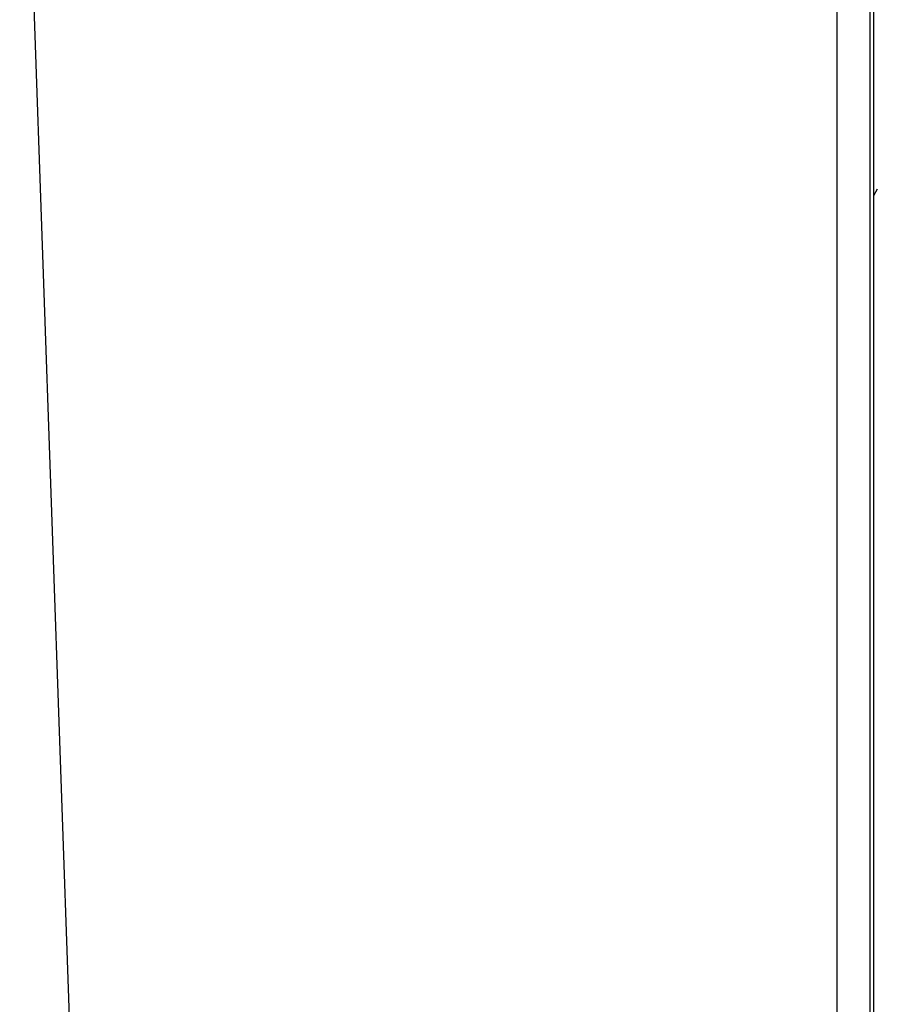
# Model space of a CAD drawing. Extents: x 1529 to 4201, y -422 to 622.
# Tile 269 of 460: x 2191.365 to 2191.96, y 490.974 to 491.657. Entities that reach past the tile are written whole.
import ezdxf

# ---------------------------------------------------------------- set-up
doc = ezdxf.new("R2010")
doc.units = 0
doc.header["$MEASUREMENT"] = 0
doc.layers.add('SPILL-BUCKET', color=1, linetype='CONTINUOUS')

msp = doc.modelspace()

# ---------------------------------------------------------------- linework, layer by layer
at = {"layer": 'SPILL-BUCKET', "color": 7, "linetype": 'Continuous'}
for p, q in [((2191.93197, 492.65905), (2191.93197, 490.38561)), ((2191.95496, 492.65905), (2191.95496, 490.38561)), ((2191.95746, 492.65489), (2191.95746, 490.38561)), ((2191.96016, 491.53992), (2191.95746, 491.53524))]:
    msp.add_line(p, q, dxfattribs=at)
at = {"layer": 'SPILL-BUCKET', "linetype": 'Continuous'}
msp.add_line((2191.36481, 491.94989), (2191.41596, 490.4851), dxfattribs=at)

doc.saveas('drawing.dxf')
